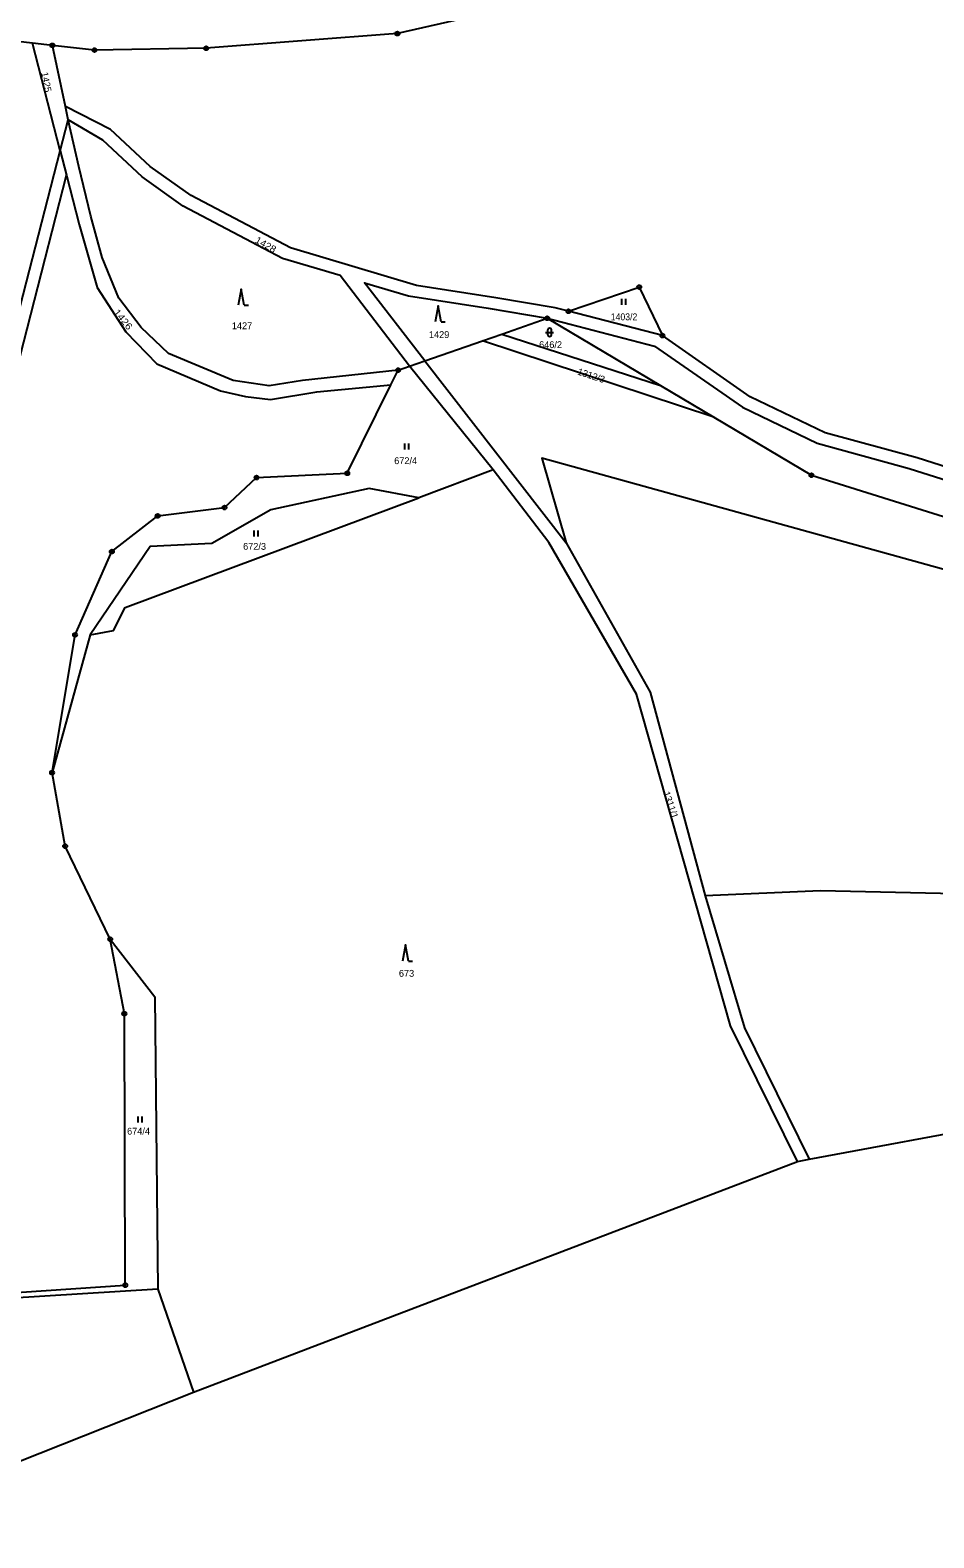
# Model space of a CAD drawing. Extents: x -872229 to -869198, y -1075981 to -1074329.
# Drawn here: x -870489.5 to -870264.8, y -1075867.9 to -1075493.1 of the extents above; entities that cross this region are included whole.
import ezdxf

# ---------------------------------------------------------------- set-up
doc = ezdxf.new("R2010")
doc.units = 0
doc.header["$LTSCALE"] = 0.68
for name, color, linetype, lineweight in [('1', 7, 'Continuous', 25), ('3', 7, 'Continuous', 25), ('8', 7, 'Continuous', 25)]:
    doc.layers.add(name, color=color, linetype=linetype, lineweight=lineweight)
doc.layers.add('2', color=7, linetype='Continuous')

msp = doc.modelspace()

# ---------------------------------------------------------------- linework, layer by layer
at = {"layer": '1'}
for p, q in [((-870483.95, -1075496.85), (-870488.89, -1075496.3)), ((-870481.98, -1075523.1), (-870479.99, -1075515.35)), ((-870481.98, -1075523.1), (-870480.43, -1075529.12)), ((-870332.25, -1075569.01), (-870355.62, -1075562.97)), ((-870372.22, -1075568.64), (-870332.73, -1075581.44)), ((-870319.49, -1075589.3), (-870376.98, -1075570.3)), ((-870395.16, -1075576.63), (-870391.35, -1075575.3)), ((-870391.35, -1075575.3), (-870356.17, -1075620.52)), ((-870397.97, -1075577.61), (-870395.16, -1075576.63)), ((-870374.35, -1075602.36), (-870395.16, -1075576.63)), ((-870374.35, -1075602.36), (-870392.86, -1075609.38)), ((-870474.58, -1075643.43), (-870484.04, -1075677.67)), ((-870448.9, -1075831.7), (-870298.63, -1075774.34)), ((-870298.63, -1075774.34), (-870295.8, -1075773.81)), ((-870540.14, -1075867.94), (-870448.9, -1075831.7))]:
    msp.add_line(p, q, dxfattribs=at)
for points in [[(-869861.67, -1075370.56), (-869878.14, -1075367.33), (-869908.77, -1075363.47), (-869918.42, -1075363.79), (-869963.81, -1075365.31), (-869991.44, -1075371.29), (-870013.06, -1075376.14), (-870080.98, -1075397.47), (-870137.41, -1075416.91), (-870198.36, -1075434.14), (-870229.56, -1075445.28), (-870312.6, -1075469.56), (-870365.19, -1075486.42), (-870398.17, -1075493.93), (-870445.72, -1075497.57), (-870473.49, -1075498.03), (-870483.95, -1075496.85)], [(-870495.74, -1075576.59), (-870481.98, -1075523.1), (-870488.89, -1075496.3), (-870505.74, -1075494.4)], [(-870479.99, -1075515.35), (-870480.69, -1075512.06), (-870483.95, -1075496.85)], [(-870355.62, -1075562.97), (-870358.95, -1075562.11), (-870373.64, -1075559.61), (-870393.44, -1075556.54), (-870424.74, -1075547.23), (-870449.44, -1075534.2), (-870459.66, -1075526.98), (-870469.46, -1075517.8), (-870480.69, -1075512.06)], [(-870397.97, -1075577.61), (-870421.72, -1075580.19), (-870430.01, -1075581.52), (-870438.98, -1075580.17), (-870455.07, -1075573.48), (-870461.84, -1075567.02), (-870467.43, -1075559.7), (-870471.56, -1075549.62), (-870474.38, -1075539.31), (-870477.41, -1075526.93), (-870479.99, -1075515.35)], [(-870395.16, -1075576.63), (-870412.38, -1075554.08), (-870426.7, -1075549.82), (-870451.4, -1075536.79), (-870461.62, -1075529.57), (-870471.42, -1075520.39), (-870479.99, -1075515.35)], [(-870557.85, -1075746.37), (-870540.19, -1075739.3), (-870505.25, -1075704.66), (-870498.26, -1075598.45), (-870480.43, -1075529.12)], [(-870480.43, -1075529.12), (-870477.28, -1075541.36), (-870472.81, -1075557.02), (-870465.71, -1075568.09), (-870457.97, -1075576.06), (-870442.16, -1075582.76), (-870435.93, -1075584.16), (-870429.7, -1075584.94), (-870418.23, -1075582.99), (-870399.77, -1075581.26), (-870397.97, -1075577.61)], [(-870391.35, -1075575.3), (-870406.3, -1075555.89), (-870395.38, -1075559.14), (-870375.6, -1075562.2), (-870360.91, -1075564.7)], [(-870355.62, -1075562.97), (-870338.02, -1075556.95), (-870332.25, -1075569.01)], [(-870391.35, -1075575.3), (-870376.98, -1075570.3), (-870372.22, -1075568.64), (-870360.91, -1075564.7), (-870332.73, -1075581.44), (-870319.49, -1075589.3)], [(-870360.91, -1075564.7), (-870334.21, -1075571.6), (-870312.37, -1075586.81), (-870293.77, -1075595.76), (-870270.86, -1075602.02), (-870243.34, -1075610.77), (-870217.09, -1075618.71), (-870179.15, -1075630.08), (-870157.97, -1075632.03), (-870128.13, -1075632.63), (-870114.57, -1075631.72), (-870098.39, -1075625.25), (-870092.04, -1075619.77), (-870087.29, -1075619.63), (-870052.6, -1075626.97), (-870018.4, -1075625.53), (-869988.87, -1075627.77), (-869967.84, -1075631.16), (-869962.49, -1075632.97), (-869956.97, -1075636.94), (-869956.21, -1075634.42)], [(-869956.21, -1075634.42), (-869961.39, -1075630.69), (-869968.14, -1075628.41), (-869989.17, -1075625.02), (-870018.7, -1075622.78), (-870052.9, -1075624.22), (-870087.59, -1075616.88), (-870093.16, -1075617.33), (-870100.3, -1075623.21), (-870115.61, -1075629.33), (-870126.17, -1075630.04), (-870156.01, -1075629.44), (-870177.19, -1075627.49), (-870215.13, -1075616.12), (-870241.38, -1075608.18), (-870268.9, -1075599.43), (-870291.81, -1075593.17), (-870310.41, -1075584.22), (-870332.25, -1075569.01)], [(-870484.04, -1075677.67), (-870478.31, -1075643.42), (-870469.17, -1075622.73), (-870457.77, -1075613.84), (-870441.15, -1075611.76), (-870433.18, -1075604.3), (-870410.61, -1075603.25), (-870399.77, -1075581.26)], [(-870319.49, -1075589.3), (-870295.19, -1075603.73), (-870207.28, -1075631.27), (-870168.61, -1075639.64), (-870121.56, -1075638.1), (-870072.83, -1075635.74), (-870016.23, -1075634.96), (-869958.54, -1075642.14), (-869957.53, -1075638.79), (-869956.97, -1075636.94)], [(-870298.63, -1075774.34), (-870315.32, -1075740.66), (-870338.68, -1075658.18), (-870360.47, -1075620.46), (-870374.35, -1075602.36)], [(-869946.97, -1075719.04), (-869951.52, -1075667.78), (-870006.44, -1075655.77), (-870192.84, -1075646.38), (-870362.26, -1075599.45), (-870356.17, -1075620.52)], [(-870392.86, -1075609.38), (-870405.2, -1075607.04), (-870429.66, -1075612.36), (-870444.32, -1075620.68), (-870459.63, -1075621.47), (-870474.58, -1075643.43)], [(-870474.58, -1075643.43), (-870468.78, -1075642.35), (-870465.87, -1075636.59), (-870392.86, -1075609.38)], [(-870356.17, -1075620.52), (-870335.29, -1075657.65), (-870321.66, -1075708.31)], [(-870469.57, -1075719.09), (-870480.77, -1075695.96), (-870484.04, -1075677.67)], [(-870179.01, -1075751.24), (-870188.98, -1075726.65), (-870204.4, -1075708.79), (-870263.11, -1075707.73), (-870292.9, -1075707.03), (-870321.66, -1075708.31)], [(-870321.66, -1075708.31), (-870311.88, -1075741.09), (-870295.8, -1075773.81)], [(-870531.01, -1075809.47), (-870465.83, -1075805.11), (-870466.06, -1075737.62), (-870469.57, -1075719.09)], [(-870469.57, -1075719.09), (-870458.47, -1075733.44), (-870457.7, -1075806.11), (-870448.9, -1075831.7)], [(-870295.8, -1075773.81), (-870199.13, -1075755.85), (-870179.01, -1075751.24)], [(-870457.7, -1075806.11), (-870531.41, -1075810.63), (-870556.01, -1075813.08)]]:
    msp.add_lwpolyline(points, dxfattribs=at)
at = {"layer": '3'}
for p, q in [((-870436.22, -1075561.46), (-870435.224, -1075561.46)), ((-870342.311, -1075561.35), (-870342.311, -1075559.85)), ((-870341.31, -1075561.35), (-870341.31, -1075559.85)), ((-870387.27, -1075565.62), (-870386.274, -1075565.62)), ((-870361.311, -1075568.201), (-870359.309, -1075568.201)), ((-870360.811, -1075567.701), (-870360.811, -1075568.702)), ((-870359.809, -1075568.702), (-870359.809, -1075567.701)), ((-870396.311, -1075597.36), (-870396.311, -1075595.86)), ((-870395.31, -1075597.36), (-870395.31, -1075595.86)), ((-870433.781, -1075618.96), (-870433.781, -1075617.46)), ((-870432.78, -1075618.96), (-870432.78, -1075617.46)), ((-870395.41, -1075724.53), (-870394.414, -1075724.53)), ((-870462.621, -1075764.65), (-870462.621, -1075763.15)), ((-870461.62, -1075764.65), (-870461.62, -1075763.15))]:
    msp.add_line(p, q, dxfattribs=at)
for points in [[(-870436.22, -1075561.46), (-870436.97, -1075557.46), (-870437.72, -1075561.46)], [(-870387.27, -1075565.62), (-870388.02, -1075561.62), (-870388.77, -1075565.62)], [(-870395.41, -1075724.53), (-870396.16, -1075720.53), (-870396.91, -1075724.53)]]:
    msp.add_lwpolyline(points, dxfattribs=at)
for centre, start, end in [((-870360.31, -1075567.7009), 0, 180), ((-870360.31, -1075568.7009), 180, 359.98789)]:
    msp.add_arc(centre, 0.5, start, end, dxfattribs=at)
at = {"layer": '8'}
for centre, radius in [((-870398.17, -1075493.9299), 0.5), ((-870398.17, -1075493.9299), 0.0303), ((-870483.95, -1075496.8499), 0.5), ((-870483.95, -1075496.8499), 0.0303), ((-870473.49, -1075498.0299), 0.5), ((-870445.72, -1075497.5699), 0.5), ((-870445.72, -1075497.5699), 0.0303), ((-870473.49, -1075498.0299), 0.0303), ((-870338.02, -1075556.9499), 0.5), ((-870338.02, -1075556.9499), 0.0303), ((-870360.91, -1075564.6999), 0.5), ((-870360.91, -1075564.6999), 0.0303), ((-870355.62, -1075562.9699), 0.5), ((-870355.62, -1075562.9699), 0.0303), ((-870332.25, -1075569.0099), 0.5), ((-870332.25, -1075569.0099), 0.0303), ((-870397.97, -1075577.6099), 0.5), ((-870397.97, -1075577.6099), 0.0303), ((-870433.18, -1075604.2999), 0.5), ((-870433.18, -1075604.2999), 0.0303), ((-870410.61, -1075603.2499), 0.5), ((-870410.61, -1075603.2499), 0.0303), ((-870295.19, -1075603.7299), 0.5), ((-870295.19, -1075603.7299), 0.0303), ((-870457.77, -1075613.8399), 0.5), ((-870457.77, -1075613.8399), 0.0303), ((-870441.15, -1075611.7599), 0.5), ((-870441.15, -1075611.7599), 0.0303), ((-870469.17, -1075622.7299), 0.5), ((-870469.17, -1075622.7299), 0.0303), ((-870478.31, -1075643.4199), 0.5), ((-870478.31, -1075643.4199), 0.0303), ((-870484.04, -1075677.6699), 0.5), ((-870484.04, -1075677.6699), 0.0303), ((-870480.77, -1075695.9599), 0.5), ((-870480.77, -1075695.9599), 0.0303), ((-870469.57, -1075719.0899), 0.5), ((-870469.57, -1075719.0899), 0.0303), ((-870466.06, -1075737.6199), 0.5), ((-870466.06, -1075737.6199), 0.0303), ((-870465.83, -1075805.1099), 0.5), ((-870465.83, -1075805.1099), 0.0303)]:
    msp.add_circle(centre, radius, dxfattribs=at)

# ---------------------------------------------------------------- texts
at = {"layer": '2'}
for s, rotation, p in [('1425', 281, (-870486.764, -1075503.652)), ('1312/3', 342, (-870353.512, -1075578.678)), ('1311/1', 289, (-870332.103, -1075682.686))]:
    msp.add_text(s, height=1.7, rotation=rotation, dxfattribs=at).set_placement(p)
for s, rotation, width, p in [('1428', 330, 1.1, (-870433.735, -1075545.746)), ('1426', 309, 1.15, (-870468.84, -1075563.264))]:
    msp.add_text(s, height=1.7, rotation=rotation, dxfattribs=dict(at, width=width)).set_placement(p)
at = {"layer": '2', "width": 0.95}
msp.add_text('1403/2', height=1.7, dxfattribs=at).set_placement((-870345.1, -1075565.2))
at = {"layer": '2'}
for s, p in [('1427', (-870439.32, -1075567.42)), ('1429', (-870390.31, -1075569.61)), ('646/2', (-870362.91, -1075572.12)), ('672/4', (-870398.95, -1075600.97)), ('672/3', (-870436.52, -1075622.27)), ('673', (-870397.78, -1075728.43)), ('674/4', (-870465.37, -1075767.68))]:
    msp.add_text(s, height=1.7, dxfattribs=at).set_placement(p)

doc.saveas('drawing.dxf')
